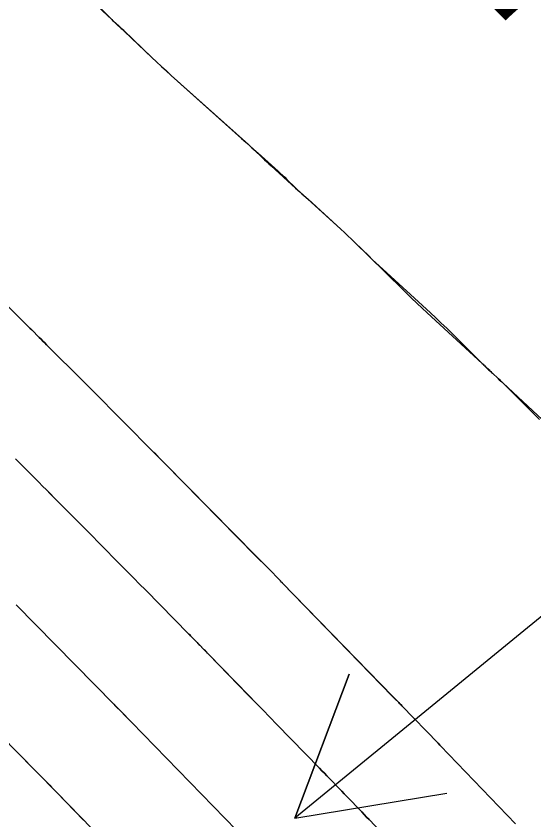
# Model space of a CAD drawing. Extents: x 954385 to 988206, y 1868364 to 1924553.
# Drawn here: x 955877.93 to 955898.11, y 1922853.85 to 1922885.18 of the extents above; entities that cross this region are included whole.
import ezdxf

# ---------------------------------------------------------------- set-up
doc = ezdxf.new("R2010")
doc.units = 0
for name, color, linetype in [('1', 7, 'Continuous'), ('Default', 7, 'Continuous'), ('Ex_Major Contours', 7, 'Continuous'), ('Ex_Minor Contours', 7, 'Continuous'), ('Slopes', 7, 'Continuous')]:
    doc.layers.add(name, color=color, linetype=linetype)

msp = doc.modelspace()

# ---------------------------------------------------------------- linework, layer by layer
at = {"layer": '1'}
for points in [[(955880.756, 1922885.949), (955881.694, 1922885.005), (955881.707, 1922884.992), (955881.72, 1922884.978), (955881.734, 1922884.965), (955881.748, 1922884.952), (955881.802, 1922884.9), (955881.816, 1922884.887), (955881.83, 1922884.874), (955881.844, 1922884.861), (955881.858, 1922884.849), (955882.03, 1922884.697), (955882.063, 1922884.667), (955882.096, 1922884.637), (955882.128, 1922884.607), (955882.16, 1922884.576), (955883.214, 1922883.565), (955883.402, 1922883.387), (955883.59, 1922883.211), (955883.781, 1922883.036), (955883.972, 1922882.863), (955886.719, 1922880.409), (955886.879, 1922880.266), (955887.038, 1922880.123), (955887.198, 1922879.979), (955887.357, 1922879.836), (955888.14, 1922879.13), (955888.226, 1922879.052), (955888.312, 1922878.973), (955888.397, 1922878.893), (955888.481, 1922878.812), (955888.815, 1922878.488), (955888.899, 1922878.407), (955888.984, 1922878.327), (955889.069, 1922878.247), (955889.155, 1922878.169), (955890.583, 1922876.872), (955890.722, 1922876.745), (955890.86, 1922876.616), (955890.997, 1922876.486), (955891.133, 1922876.355), (955891.673, 1922875.828), (955891.808, 1922875.696), (955891.945, 1922875.566), (955892.082, 1922875.437), (955892.221, 1922875.309), (955894.072, 1922873.61), (955894.286, 1922873.412), (955894.498, 1922873.212), (955894.708, 1922873.01), (955894.917, 1922872.807), (955896.096, 1922871.643), (955896.129, 1922871.611), (955896.162, 1922871.578), (955896.194, 1922871.546), (955896.227, 1922871.514), (955896.358, 1922871.384), (955896.39, 1922871.352), (955896.423, 1922871.32), (955896.457, 1922871.288), (955896.49, 1922871.257), (955896.712, 1922871.052), (955896.76, 1922871.007), (955896.808, 1922870.962), (955896.856, 1922870.918), (955896.904, 1922870.873), (955899.016, 1922868.905)], [(955897.385, 1922853.699), (955894.472, 1922856.735), (955894.439, 1922856.769), (955894.373, 1922856.838), (955892.961, 1922858.3), (955892.932, 1922858.331), (955892.902, 1922858.362), (955892.873, 1922858.392), (955892.843, 1922858.423), (955892.665, 1922858.605), (955892.606, 1922858.666), (955888.299, 1922863.095), (955888.276, 1922863.118), (955888.231, 1922863.164), (955887.748, 1922863.657), (955887.709, 1922863.697), (955887.67, 1922863.736), (955887.631, 1922863.776), (955887.592, 1922863.816), (955887.395, 1922864.015), (955887.278, 1922864.135), (955883.714, 1922867.753), (955883.679, 1922867.787), (955883.645, 1922867.822), (955883.61, 1922867.857), (955883.576, 1922867.892), (955883.369, 1922868.1), (955883.3, 1922868.17), (955880.877, 1922870.608), (955880.851, 1922870.634), (955880.825, 1922870.66), (955880.8, 1922870.685), (955880.774, 1922870.711), (955880.593, 1922870.892), (955880.567, 1922870.918), (955879.12, 1922872.365), (955879.048, 1922872.438), (955878.975, 1922872.51), (955878.903, 1922872.582), (955878.83, 1922872.654), (955878.539, 1922872.943), (955878.394, 1922873.087), (955878.249, 1922873.231), (955874.292, 1922877.156)], [(955892.667, 1922852.841), (955891.687, 1922853.862), (955891.59, 1922853.963), (955891.493, 1922854.064), (955891.396, 1922854.165), (955891.299, 1922854.265), (955890.908, 1922854.67), (955890.812, 1922854.77), (955890.716, 1922854.87), (955890.619, 1922854.969), (955890.523, 1922855.069), (955890.138, 1922855.468), (955890.042, 1922855.568), (955889.945, 1922855.668), (955889.849, 1922855.767), (955889.752, 1922855.866), (955888.092, 1922857.573), (955887.817, 1922857.855), (955887.542, 1922858.137), (955887.268, 1922858.419), (955886.993, 1922858.702), (955885.429, 1922860.31), (955885.388, 1922860.353), (955885.346, 1922860.395), (955885.305, 1922860.437), (955885.264, 1922860.479), (955885.053, 1922860.695), (955884.946, 1922860.804), (955884.803, 1922860.95), (955884.767, 1922860.986), (955884.731, 1922861.023), (955884.696, 1922861.059), (955884.66, 1922861.095), (955882.967, 1922862.813), (955882.742, 1922863.041), (955882.518, 1922863.269), (955882.293, 1922863.497), (955882.068, 1922863.725), (955881.12, 1922864.688), (955880.92, 1922864.891), (955880.72, 1922865.093), (955880.519, 1922865.295), (955880.319, 1922865.497), (955879.415, 1922866.406), (955879.265, 1922866.558), (955879.114, 1922866.709), (955878.964, 1922866.861), (955878.813, 1922867.012), (955878.179, 1922867.65), (955878.045, 1922867.785), (955877.91, 1922867.92)], [(955877.927, 1922862.232), (955881.766, 1922858.336), (955881.802, 1922858.3), (955882.404, 1922857.685), (955882.423, 1922857.665), (955886.975, 1922852.988)], [(955877.843, 1922856.62), (955878.751, 1922855.7), (955878.803, 1922855.647), (955878.854, 1922855.595), (955878.905, 1922855.543), (955878.957, 1922855.491), (955879.239, 1922855.203), (955879.314, 1922855.126), (955879.415, 1922855.023), (955879.44, 1922854.998), (955879.465, 1922854.972), (955879.49, 1922854.946), (955879.515, 1922854.921), (955880.561, 1922853.847)]]:
    msp.add_lwpolyline(points, dxfattribs=at)
at = {"layer": 'Default'}
msp.add_arc((955068.332, 1922107.114), 1145.916, 31.460692, 46.414195, dxfattribs=at)
at = {"layer": 'Ex_Major Contours'}
msp.add_lwpolyline([(955876.588, 1922857.894), (955878.752, 1922855.7), (955878.803, 1922855.648), (955878.855, 1922855.596), (955878.906, 1922855.544), (955878.957, 1922855.491), (955879.289, 1922855.151), (955879.439, 1922854.997), (955879.514, 1922854.92), (955882.254, 1922852.103)], dxfattribs=at)
at = {"layer": 'Ex_Minor Contours'}
for points in [[(955878.776, 1922887.731), (955881.657, 1922885.04), (955881.69, 1922885.01), (955881.722, 1922884.98), (955881.755, 1922884.95), (955881.788, 1922884.921), (955881.959, 1922884.77), (955881.973, 1922884.757), (955881.988, 1922884.744), (955882.002, 1922884.731), (955882.016, 1922884.718), (955882.071, 1922884.666), (955882.099, 1922884.64), (955882.126, 1922884.614), (955883.219, 1922883.567), (955883.407, 1922883.389), (955883.596, 1922883.212), (955883.786, 1922883.037), (955883.978, 1922882.864), (955886.871, 1922880.276), (955886.955, 1922880.2), (955887.039, 1922880.123), (955887.122, 1922880.045), (955887.204, 1922879.966), (955887.531, 1922879.649), (955887.613, 1922879.57), (955887.696, 1922879.492), (955887.779, 1922879.415), (955887.864, 1922879.338), (955888.662, 1922878.618), (955888.823, 1922878.472), (955888.984, 1922878.327), (955889.145, 1922878.181), (955889.306, 1922878.035), (955890.584, 1922876.872), (955890.723, 1922876.745), (955890.86, 1922876.616), (955890.997, 1922876.486), (955891.132, 1922876.354), (955891.671, 1922875.826), (955891.805, 1922875.694), (955891.94, 1922875.562), (955892.074, 1922875.43), (955892.209, 1922875.297), (955893.14, 1922874.382), (955893.341, 1922874.186), (955893.543, 1922873.992), (955893.747, 1922873.799), (955893.953, 1922873.609), (955896.094, 1922871.64), (955896.127, 1922871.608), (955896.161, 1922871.577), (955896.194, 1922871.545), (955896.227, 1922871.513), (955896.357, 1922871.383), (955896.39, 1922871.351), (955896.423, 1922871.319), (955896.456, 1922871.288), (955896.49, 1922871.257), (955896.714, 1922871.053), (955896.762, 1922871.009), (955896.81, 1922870.964), (955896.857, 1922870.918), (955896.904, 1922870.872), (955898.325, 1922869.453)], [(955874.293, 1922877.157), (955878.249, 1922873.231), (955878.321, 1922873.159), (955878.394, 1922873.087), (955878.467, 1922873.015), (955878.539, 1922872.943), (955878.83, 1922872.654), (955878.903, 1922872.582), (955878.975, 1922872.51), (955879.048, 1922872.438), (955879.12, 1922872.365), (955880.565, 1922870.917), (955880.669, 1922870.814), (955880.772, 1922870.71), (955880.824, 1922870.658), (955880.876, 1922870.606), (955883.299, 1922868.169), (955883.403, 1922868.065), (955883.576, 1922867.891), (955883.61, 1922867.856), (955883.645, 1922867.821), (955883.679, 1922867.787), (955883.714, 1922867.752), (955887.279, 1922864.135), (955887.357, 1922864.055), (955887.436, 1922863.976), (955887.593, 1922863.817), (955887.632, 1922863.777), (955887.671, 1922863.737), (955887.71, 1922863.697), (955887.749, 1922863.657), (955888.23, 1922863.163), (955888.252, 1922863.14), (955888.292, 1922863.099), (955888.298, 1922863.093), (955892.603, 1922858.667), (955892.692, 1922858.575), (955892.841, 1922858.422), (955892.871, 1922858.391), (955892.901, 1922858.361), (955892.93, 1922858.33), (955892.96, 1922858.299), (955894.373, 1922856.838), (955894.447, 1922856.761), (955894.472, 1922856.735), (955897.387, 1922853.699)], [(955877.909, 1922867.919), (955878.044, 1922867.784), (955878.178, 1922867.648), (955878.812, 1922867.011), (955878.963, 1922866.86), (955879.113, 1922866.708), (955879.263, 1922866.557), (955879.414, 1922866.406), (955880.318, 1922865.497), (955880.519, 1922865.295), (955880.72, 1922865.093), (955880.92, 1922864.89), (955881.12, 1922864.687), (955882.069, 1922863.725), (955882.293, 1922863.497), (955882.518, 1922863.269), (955882.743, 1922863.041), (955882.967, 1922862.813), (955884.659, 1922861.095), (955884.695, 1922861.059), (955884.731, 1922861.022), (955884.767, 1922860.986), (955884.802, 1922860.949), (955884.945, 1922860.803), (955884.98, 1922860.766), (955885.016, 1922860.73), (955885.051, 1922860.693), (955885.087, 1922860.657), (955885.263, 1922860.478), (955885.304, 1922860.436), (955885.345, 1922860.393), (955885.387, 1922860.351), (955885.428, 1922860.309), (955886.991, 1922858.701), (955887.266, 1922858.419), (955887.54, 1922858.137), (955887.815, 1922857.855), (955888.089, 1922857.573), (955889.751, 1922855.866), (955889.848, 1922855.766), (955889.945, 1922855.667), (955890.041, 1922855.567), (955890.137, 1922855.468), (955890.523, 1922855.069), (955890.619, 1922854.969), (955890.716, 1922854.869), (955890.812, 1922854.77), (955890.908, 1922854.67), (955891.299, 1922854.265), (955891.396, 1922854.165), (955891.493, 1922854.064), (955891.59, 1922853.963), (955891.687, 1922853.862), (955892.668, 1922852.841)], [(955877.927, 1922862.231), (955881.74, 1922858.359), (955881.796, 1922858.303), (955882.047, 1922858.047), (955882.403, 1922857.684), (955882.421, 1922857.665), (955886.975, 1922852.987)]]:
    msp.add_lwpolyline(points, dxfattribs=at)
at = {"layer": 'Slopes'}
msp.add_lwpolyline([(955907.131, 1922868.928), (955888.794, 1922853.919), (955890.915, 1922859.531), (955888.794, 1922853.919), (955894.715, 1922854.888)], dxfattribs=at)

# ---------------------------------------------------------------- texts
at = {"layer": '1'}
msp.add_text('570', height=6, rotation=314.9851, dxfattribs=at).set_placement((955892.319, 1922889.691))

doc.saveas('drawing.dxf')
